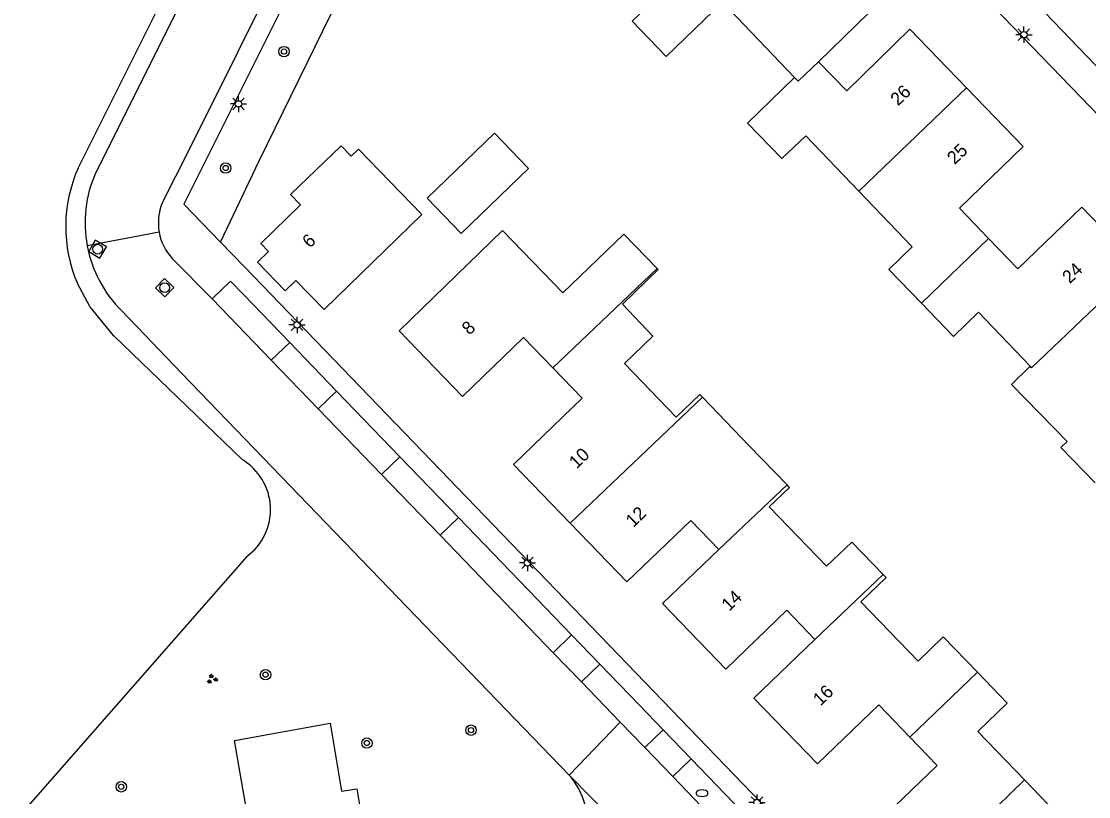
# Model space of a CAD drawing. Extents: x 136000 to 138005, y 398500 to 400500.
# Drawn here: x 137121.1 to 137202.9, y 398960.7 to 399020.1 of the extents above; entities that cross this region are included whole.
import ezdxf

# ---------------------------------------------------------------- set-up
doc = ezdxf.new("R2010")
doc.units = 0
for name, color, linetype in [('gg-afsc-erfafscheiding', 7, 'Continuous'), ('gg-afsc-hekwerk', 7, 'Continuous'), ('gg-anno-huisnummerreeks BGT', 7, 'Continuous'), ('gg-bbg-bijgebouw', 7, 'Continuous'), ('gg-bbg-hoofdgebouw', 7, 'Continuous'), ('gg-bbg-tussenscheiding', 7, 'Continuous'), ('gg-knt-verharding', 7, 'Continuous'), ('gg-knt-verharding nz', 7, 'Continuous'), ('gg-kntw-bovenkant insteek waterloop', 7, 'Continuous'), ('gt-grn-weggrens', 7, 'Continuous'), ('gt-symb-boom', 7, 'Continuous'), ('gt-symb-brandkraan', 7, 'Continuous'), ('gt-symb-groenvak', 7, 'Continuous'), ('gt-symb-lichtmast', 7, 'Continuous'), ('gt-symb-rioolschacht', 7, 'Continuous')]:
    doc.layers.add(name, color=color, linetype=linetype)

# ---------------------------------------------------------------- blocks, each defined once
blk = doc.blocks.new('gt0-LMAST')
at = {"layer": 'gt-symb-lichtmast'}
for p, q in [((-0.182, 0.173), (-0.447, 0.438)), ((-0.005, 0.246), (-0.005, 0.621)), ((0.172, 0.173), (0.437, 0.438)), ((-0.255, -0.004), (-0.63, -0.004)), ((-0.182, -0.181), (-0.447, -0.446)), ((-0.005, -0.254), (-0.005, -0.629)), ((0.437, -0.446), (0.172, -0.181)), ((0.245, -0.004), (0.62, -0.004))]:
    blk.add_line(p, q, dxfattribs=at)
blk.add_circle((-0.005, -0.004), 0.25, dxfattribs=at)
blk = doc.blocks.new('gt0-BR')
at = {"layer": 'gt-symb-brandkraan'}
for centre, radius, start, end in [((-0.244, 0), 0.206, 107.56694, 252.43307), ((0.599, -2.664), 3, 106.89205, 107.56694), ((0, -0.691), 0.938, 73.10799, 106.89205), ((-0.599, -2.664), 3, 72.43309, 73.10799), ((0.244, 0), 0.206, 287.56695, 72.43309), ((0.599, 2.664), 3, 252.43307, 253.10797), ((0, 0.691), 0.938, 253.10797, 286.89206), ((-0.599, 2.664), 3, 286.89206, 287.56695)]:
    blk.add_arc(centre, radius, start, end, dxfattribs=at)
blk = doc.blocks.new('gt0-BOOM')
at = {"layer": 'gt-symb-boom'}
for radius in [0.4, 0.2]:
    blk.add_circle((0, 0), radius, dxfattribs=at)
blk = doc.blocks.new('gt0-RS')
at = {"layer": 'gt-symb-rioolschacht'}
blk.add_lwpolyline([(-0.5, -0.5), (0.5, -0.5), (0.5, 0.5), (-0.5, 0.5)], close=True, dxfattribs=at)
blk.add_circle((0, 0), 0.375, dxfattribs=at)
blk = doc.blocks.new('gt0-GRVAK')
at = {"layer": 'gt-symb-groenvak'}
for p, q in [((-0.11, 0.189), (-0.228, 0.24)), ((-0.182, 0.153), (0.088, 0.153)), ((-0.091, 0.211), (-0.156, 0.322)), ((-0.047, 0.214), (-0.047, 0.393)), ((-0.004, 0.211), (0.061, 0.322)), ((0.015, 0.189), (0.133, 0.24)), ((0.262, -0.052), (0.197, 0.059)), ((0.305, -0.049), (0.305, 0.13)), ((0.349, -0.052), (0.414, 0.059)), ((-0.245, -0.228), (-0.363, -0.177)), ((-0.318, -0.264), (-0.047, -0.264)), ((-0.226, -0.206), (-0.291, -0.095)), ((-0.183, -0.203), (-0.183, -0.024)), ((-0.139, -0.206), (-0.074, -0.095)), ((-0.12, -0.228), (-0.002, -0.177)), ((0.243, -0.074), (0.125, -0.023)), ((0.17, -0.11), (0.441, -0.11)), ((0.368, -0.074), (0.486, -0.023))]:
    blk.add_line(p, q, dxfattribs=at)

msp = doc.modelspace()

# ---------------------------------------------------------------- linework, layer by layer
at = {"layer": 'gg-afsc-erfafscheiding'}
msp.add_line((137136.339, 399003.165), (137139.291, 399009.397), dxfattribs=at)
at = {"layer": 'gg-afsc-hekwerk'}
msp.add_line((137139.291, 399009.397), (137149.174, 399029.551), dxfattribs=at)
at = {"layer": 'gg-bbg-bijgebouw'}
msp.add_lwpolyline([(137159.95, 399008.818), (137157.346, 399011.522), (137152.185, 399006.533), (137154.791, 399003.837), (137159.95, 399008.818)], dxfattribs=at)
at = {"layer": 'gg-bbg-hoofdgebouw'}
msp.add_line((137201.773, 398958.017), (137197.966, 398961.955), dxfattribs=at)
for points in [[(137176.047, 399027.485), (137178.186, 399025.255), (137180.986, 399027.95), (137181.166, 399027.763), (137181.728, 399028.304), (137183.712, 399026.243), (137183.15, 399025.702), (137187.024, 399021.728), (137182.162, 399016.988)], [(137180.342, 399015.794), (137174.823, 399021.554), (137170.502, 399017.392), (137167.879, 399020.115), (137171.262, 399023.361)], [(137182.162, 399016.988), (137184.333, 399014.762), (137189.178, 399019.487), (137193.524, 399014.995)], [(137185.271, 399007.07), (137181.19, 399011.32), (137179.353, 399009.577), (137176.724, 399012.301), (137180.342, 399015.794)], [(137193.524, 399014.995), (137197.869, 399010.502), (137192.975, 399005.768), (137195.214, 399003.45)], [(137139.416, 399003.068), (137140.011, 399002.448), (137139.167, 399001.638), (137141.281, 398999.434), (137142.122, 399000.235), (137144.274, 398998.017), (137151.769, 399005.276), (137146.907, 399010.296), (137146.354, 399009.761), (137145.589, 399010.551), (137141.713, 399006.813), (137142.478, 399006.021), (137139.416, 399003.068)], [(137190.067, 398998.482), (137187.567, 399001.072), (137189.358, 399002.814), (137185.271, 399007.07)], [(137195.214, 399003.45), (137197.452, 399001.132), (137202.356, 399005.861), (137206.695, 399001.363)], [(137169.804, 399001.144), (137167.246, 399003.792), (137162.578, 398999.28), (137157.941, 399004.071), (137150.027, 398996.379), (137154.889, 398991.349), (137159.568, 398995.872), (137161.816, 398993.547)], [(137173.282, 398991.286), (137173.077, 398991.498), (137171.262, 398989.75), (137167.29, 398993.878), (137169.478, 398995.959), (137167.142, 398998.415), (137169.883, 399001.062), (137169.804, 399001.144)], [(137198.384, 398993.659), (137194.446, 398997.791), (137192.525, 398995.936), (137190.067, 398998.482)], [(137161.816, 398993.547), (137164.064, 398991.222), (137158.787, 398986.121), (137163.131, 398981.631)], [(137203.372, 398984.731), (137200.747, 398987.429), (137201.227, 398987.897), (137196.955, 398992.26), (137198.384, 398993.659)], [(137179.759, 398984.576), (137176.862, 398987.568), (137173.282, 398991.286)], [(137187.123, 398977.695), (137184.716, 398980.187), (137182.788, 398978.325), (137178.401, 398982.872), (137179.953, 398984.375), (137179.759, 398984.576)], [(137163.131, 398981.631), (137167.475, 398977.141), (137172.389, 398981.845), (137174.533, 398979.605)], [(137174.533, 398979.605), (137170.212, 398975.468), (137175.077, 398970.447), (137179.749, 398974.953), (137181.898, 398972.725)], [(137194.359, 398970.202), (137191.737, 398972.917), (137189.809, 398971.056), (137185.421, 398975.599), (137187.349, 398977.461), (137187.123, 398977.695)], [(137181.898, 398972.725), (137177.226, 398968.219), (137182.087, 398963.193), (137186.786, 398967.708), (137189.176, 398965.221)], [(137194.359, 398970.202), (137196.644, 398967.835), (137194.389, 398965.655), (137197.966, 398961.955)], [(137189.176, 398965.221), (137191.257, 398963.055), (137186.026, 398958.015)]]:
    msp.add_lwpolyline(points, dxfattribs=at)
at = {"layer": 'gg-bbg-tussenscheiding'}
for p, q in [((137193.524, 399014.995), (137185.271, 399007.07)), ((137195.214, 399003.45), (137190.067, 398998.482)), ((137161.816, 398993.547), (137169.804, 399001.144)), ((137163.131, 398981.631), (137173.282, 398991.286)), ((137174.533, 398979.605), (137179.759, 398984.576)), ((137181.898, 398972.725), (137187.123, 398977.695)), ((137189.176, 398965.221), (137194.359, 398970.202)), ((137189.511, 398953.765), (137197.966, 398961.955))]:
    msp.add_line(p, q, dxfattribs=at)
for points in [[(137182.162, 399016.988), (137180.617, 399015.507), (137180.342, 399015.794)], [(137206.695, 399001.363), (137198.493, 398993.545), (137198.384, 398993.659)]]:
    msp.add_lwpolyline(points, dxfattribs=at)
at = {"layer": 'gg-knt-verharding'}
for p, q in [((137151.492, 399057.92), (137126.756, 399008.466)), ((137136.339, 399003.165), (137138.168, 399001.267)), ((137135.688, 398998.826), (137132.641, 399001.921)), ((137169.559, 398968.733), (137138.168, 399001.267)), ((137141.644, 398995.481), (137138.104, 398999.152)), ((137128.749, 398997.922), (137133.364, 398993.112)), ((137145.234, 398991.757), (137141.644, 398995.481)), ((137133.364, 398993.112), (137163.073, 398962.324)), ((137150.089, 398986.721), (137145.234, 398991.757)), ((137154.579, 398982.064), (137150.089, 398986.721)), ((137163.252, 398973.069), (137154.579, 398982.064)), ((137165.406, 398970.835), (137163.252, 398973.069)), ((137168.448, 398967.68), (137165.406, 398970.835)), ((137169.559, 398968.733), (137204.374, 398932.663)), ((137168.448, 398967.68), (137170.263, 398965.8)), ((137170.263, 398965.8), (137172.413, 398963.573)), ((137172.413, 398963.573), (137177.27, 398958.542))]:
    msp.add_line(p, q, dxfattribs=at)
for points in [[(137156.43, 399055.418), (137133.918, 399010.216), (137131.875, 399006.17)], [(137260.485, 398957.739), (137260.058, 398958.2), (137243.881, 398974.853), (137240.443, 398978.36), (137228.335, 398990.836), (137212.951, 399006.791), (137199.516, 399020.762), (137166.199, 399055.218), (137166.129, 399055.157)], [(137241.213, 398974.035), (137238.661, 398976.64), (137164.393, 399053.502)], [(137153.697, 399046.413), (137133.533, 399006.077), (137136.339, 399003.165)], [(137138.104, 398999.152), (137137.096, 399000.183), (137135.688, 398998.826)], [(137147.537, 398956.832), (137139.05, 398955.538), (137137.416, 398964.984), (137144.737, 398966.308), (137145.616, 398961.085), (137146.796, 398961.268), (137147.537, 398956.832)]]:
    msp.add_lwpolyline(points, dxfattribs=at)
for centre, radius, start, end in [((137135.458, 399004.651), 9.502, 156.32901, 190.70668), ((137135.581, 399004.641), 4.009, 157.58041, 190.1723), ((137135.57, 399004.643), 3.999, 190.2283, 222.9018), ((137135.457, 399004.649), 9.5, 190.69567, 225.08084), ((137158.528, 398958.432), 5.984, 303.94169, 40.57418)]:
    msp.add_arc(centre, radius, start, end, dxfattribs=at)
at = {"layer": 'gg-knt-verharding nz'}
for p, q in [((137135.688, 398998.826), (137140.229, 398994.117)), ((137141.644, 398995.481), (137140.229, 398994.117)), ((137140.229, 398994.117), (137143.82, 398990.394)), ((137143.82, 398990.394), (137145.234, 398991.757)), ((137143.82, 398990.394), (137148.676, 398985.358)), ((137148.676, 398985.358), (137150.089, 398986.721)), ((137148.676, 398985.358), (137153.166, 398980.701)), ((137154.579, 398982.064), (137153.166, 398980.701)), ((137153.166, 398980.701), (137161.84, 398971.707)), ((137163.252, 398973.069), (137161.84, 398971.707)), ((137161.84, 398971.707), (137163.994, 398969.473)), ((137165.406, 398970.835), (137163.994, 398969.473)), ((137163.994, 398969.473), (137166.97, 398966.387)), ((137168.852, 398964.437), (137166.97, 398966.387)), ((137170.263, 398965.8), (137168.852, 398964.437)), ((137171.002, 398962.21), (137168.852, 398964.437)), ((137171.002, 398962.21), (137172.413, 398963.573)), ((137175.858, 398957.179), (137171.002, 398962.21))]:
    msp.add_line(p, q, dxfattribs=at)
at = {"layer": 'gg-kntw-bovenkant insteek waterloop'}
msp.add_line((137125.431, 399008.847), (137156.531, 399071.08), dxfattribs=at)
for points in [[(137137.991, 398986.503), (137128.128, 398996.023), (137126.327, 398998.245), (137125.374, 399000)], [(137138.344, 398979.073), (137116.298, 398953.969), (137115.762, 398953.012)]]:
    msp.add_lwpolyline(points, dxfattribs=at)
for centre, radius, start, end in [((137135.487, 399004.359), 11.013, 155.94729, 203.31442), ((137135.718, 398982.672), 4.455, 306.11812, 59.32205)]:
    msp.add_arc(centre, radius, start, end, dxfattribs=at)
at = {"layer": 'gt-grn-weggrens'}
for p, q in [((137131.635, 399003.933), (137126.122, 399002.886)), ((137163.073, 398962.324), (137166.97, 398966.387)), ((137163.073, 398962.324), (137173.94, 398951.296))]:
    msp.add_line(p, q, dxfattribs=at)

# ---------------------------------------------------------------- block references
at = {"layer": 'gt-symb-boom'}
for p in [(137141.203, 399017.776), (137136.732, 399008.849), (137139.79, 398970.017), (137155.539, 398965.767), (137147.559, 398964.78), (137128.728, 398961.427)]:
    msp.add_blockref('gt0-BOOM', p, dxfattribs=at)
at = {"layer": 'gt-symb-brandkraan'}
msp.add_blockref('gt0-BR', (137173.244, 398960.935), dxfattribs=at)
at = {"layer": 'gt-symb-groenvak'}
msp.add_blockref('gt0-GRVAK', (137135.684, 398969.68), dxfattribs=at)
at = {"layer": 'gt-symb-lichtmast'}
for p in [(137197.919, 399019.07), (137137.721, 399013.764), (137142.211, 398996.832), (137159.873, 398978.595), (137177.47, 398960.228)]:
    msp.add_blockref('gt0-LMAST', p, dxfattribs=at)
at = {"layer": 'gt-symb-rioolschacht'}
for p, rotation in [((137126.92, 399002.629), 59.79306598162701), ((137132.058, 398999.679), -134.06877251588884)]:
    msp.add_blockref('gt0-RS', p, dxfattribs=dict(at, rotation=rotation))

# ---------------------------------------------------------------- texts
at = {"layer": 'gg-anno-huisnummerreeks BGT'}
for s, rotation, p in [('26', 44, (137188.265, 399013.56)), ('25', 44, (137192.61, 399009.069)), ('6', 43.8, (137143.184, 399002.668)), ('24', 44, (137201.435, 398999.935)), ('8', 44, (137155.417, 398996)), ('10', 44, (137163.632, 398985.748)), ('12', 44, (137167.978, 398981.255)), ('14', 44.1, (137175.319, 398974.829)), ('16', 44, (137182.33, 398967.577))]:
    msp.add_text(s, height=1, rotation=rotation, dxfattribs=at).set_placement(p)

doc.saveas('drawing.dxf')
